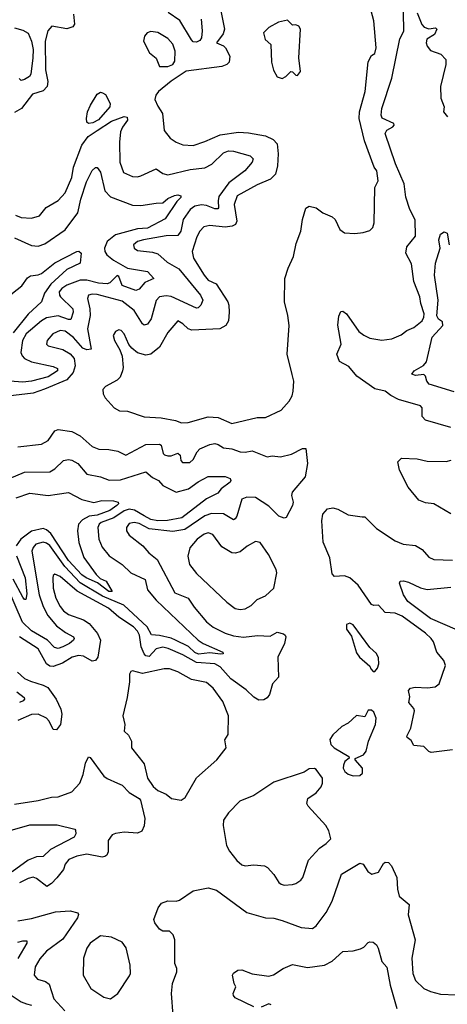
# Model space of a CAD drawing. Extents: x 1468344 to 1613994, y 525695 to 643861.
# Tile 304 of 427: x 1547976 to 1550514, y 614422 to 620272. Entities that reach past the tile are written whole.
import ezdxf

# ---------------------------------------------------------------- set-up
doc = ezdxf.new("R2010")
doc.units = 0

msp = doc.modelspace()

# ---------------------------------------------------------------- linework, layer by layer
at = {"layer": '0CON10XD'}
for points in [[(1549169.2, 620325), (1549191.1, 620215), (1549182.8, 620187.2), (1549144.4, 620135), (1549185, 620116.5), (1549197.1, 620105), (1549223.1, 620055), (1549220, 620020), (1549205.8, 620005), (1549176.2, 619993.8), (1548965, 619965.3), (1548875, 619907.6), (1548798.8, 619845), (1548784.5, 619824.5), (1548777.9, 619797.9), (1548795, 619758), (1548824.4, 619715), (1548834.3, 619614.3), (1548869.1, 619569.1), (1548904.5, 619544.5), (1548945, 619528.1), (1549005, 619525.5), (1549075, 619548.4), (1549165, 619588.2), (1549275, 619603.5), (1549335, 619600.7), (1549435, 619582.5), (1549481.2, 619561.2), (1549504.1, 619534.1), (1549511.1, 619475), (1549506, 619404), (1549494.5, 619355), (1549465, 619324.6), (1549385, 619291.2), (1549267.5, 619225), (1549248.9, 619175), (1549263.9, 619075), (1549256.8, 619055), (1549236.7, 619045), (1549195, 619040), (1549105, 619050), (1549069.5, 619040.5), (1549045.5, 619015), (1549028, 618982), (1548999.1, 618895), (1549007.5, 618855), (1549070.7, 618755), (1549095, 618725.4), (1549142.9, 618702.9), (1549210.8, 618595), (1549218.2, 618575), (1549220, 618535), (1549215, 618483.3), (1549198.6, 618455), (1549164.7, 618435.2), (1548997.7, 618427.7), (1548975.3, 618435.3), (1548945, 618465.6), (1548915, 618482), (1548855, 618414.3), (1548805, 618325.7), (1548755, 618285.6), (1548725, 618278.1), (1548675, 618291.9), (1548640.9, 618320.9), (1548623.1, 618343.1), (1548595, 618406.2), (1548578.8, 618425), (1548565, 618429.2), (1548545, 618420), (1548530.8, 618395), (1548538.1, 618365), (1548570.7, 618310.7), (1548583.8, 618273.8), (1548590, 618205), (1548585.8, 618185), (1548571.2, 618148.8), (1548555, 618130), (1548485, 618092.5), (1548470, 618075), (1548471.7, 618048.3), (1548482.5, 618025), (1548536.1, 617966.1), (1548567.7, 617947.7), (1548615, 617945.7), (1548715, 617912.9), (1548815, 617907.1), (1548900.9, 617890.9), (1548936.1, 617876.1), (1548975, 617878), (1549095, 617913.3), (1549155, 617908.6), (1549235, 617871.9), (1549385, 617908.6), (1549435, 617909.2), (1549527.6, 617952.4), (1549575.5, 618004.5), (1549593.2, 618036.8), (1549600, 618065), (1549603.6, 618125), (1549594, 618164), (1549563.8, 618285), (1549574.6, 618454.6), (1549567.9, 618515), (1549547.8, 618595), (1549550.8, 618735), (1549569.2, 618795), (1549601.5, 618865), (1549618.1, 618941.9), (1549645.8, 619015), (1549654.4, 619085), (1549675, 619152.5), (1549695, 619163.3), (1549735, 619153.8), (1549775, 619124.5), (1549831.1, 619101.1), (1549848.1, 619085), (1549876.9, 619025), (1549905, 619005.6), (1549965, 619001.5), (1550015, 619007.1), (1550055, 619020), (1550072.4, 619037.6), (1550081.1, 619065), (1550084.2, 619275), (1550103.3, 619315), (1550096.7, 619375), (1550080, 619395), (1550022.6, 619552.6), (1549990.3, 619685), (1549992.4, 619725), (1550026.6, 619845), (1550045, 620021.2), (1550065, 620058.8), (1550085, 620071.2), (1550091.8, 620105), (1550077.8, 620265), (1550055.3, 620355)], [(1549052.7, 620275), (1549060, 620205), (1549055.4, 620165), (1549045, 620149.4), (1549025, 620138.9), (1549005, 620140.6), (1548995, 620153.1), (1548926.8, 620266.8), (1548858, 620315)], [(1550535, 617848.6), (1550385, 617892), (1550365.8, 617915), (1550364.4, 617965), (1550355, 617978.5), (1550225, 618014.8), (1550178.3, 618038.3), (1550145, 618064.1), (1550085, 618079.4), (1549976.5, 618155), (1549930.8, 618210.8), (1549875, 618241.2), (1549859.2, 618285), (1549883.8, 618345), (1549863.8, 618456.2), (1549869.7, 618510.3), (1549882, 618538), (1549895, 618540), (1549915, 618524), (1549988.9, 618418.9), (1550018.4, 618398.4), (1550055, 618380.5), (1550125, 618367.8), (1550185, 618375.7), (1550241.2, 618398.8), (1550273.8, 618425), (1550315, 618444), (1550365, 618483.1), (1550375.8, 618505), (1550376.4, 618525), (1550356.4, 618586.4), (1550351.3, 618625), (1550316.6, 618716.6), (1550301.4, 618821.4), (1550268.8, 618885), (1550275, 618922.9), (1550325.9, 618985), (1550323.6, 619083.6), (1550291.1, 619145), (1550267.7, 619217.7), (1550257.4, 619297.4), (1550206.9, 619415), (1550145.8, 619595), (1550155.4, 619615), (1550190.8, 619635), (1550199.2, 619645), (1550196.2, 619655), (1550127.1, 619687.1), (1550121.7, 619705), (1550125.2, 619744.8), (1550185.6, 619925), (1550231.7, 620158.3), (1550255.6, 620204.4), (1550254, 620316)], [(1550335, 620312), (1550364.1, 620244.1), (1550377.1, 620227.1), (1550405, 620217.1), (1550444.4, 620224.4), (1550452.5, 620215), (1550438.1, 620185), (1550393, 620157), (1550388.1, 620135), (1550394.6, 620114.6), (1550415, 620090), (1550477, 620067), (1550505.5, 620035.5), (1550505.6, 620005), (1550473.9, 619876.1), (1550476.7, 619805), (1550495.7, 619755), (1550491.2, 619725), (1550515.8, 619695)], [(1548294.4, 620304.4), (1548301.8, 620245), (1548291.1, 620228.9), (1548255, 620217.9), (1548165.7, 620234.3), (1548142.9, 620205), (1548127.1, 620145), (1548129.3, 619975), (1548143.2, 619905), (1548137.9, 619875), (1548115, 619850), (1548051.3, 619828.7), (1547986.4, 619743.6), (1547945, 619721.3)], [(1549535, 619923.3), (1549556.1, 619933.9), (1549585, 619963.3), (1549595, 619962.5), (1549615, 619942.5), (1549625, 619940), (1549642.5, 619965), (1549632.5, 620045), (1549643.3, 620215), (1549633.6, 620233.6), (1549615, 620242.5), (1549595, 620240), (1549565, 620268.6), (1549512.4, 620257.6), (1549454, 620225), (1549423.3, 620195), (1549433.3, 620155), (1549466.7, 620125), (1549470.5, 620020.5), (1549482.3, 619972.3), (1549505, 619932.5), (1549535, 619923.3)], [(1547945, 620223.7), (1547995, 620209.3), (1548025, 620191.4), (1548046.2, 620145), (1548054.8, 620095), (1548053.8, 620045), (1548042.2, 619947.8), (1548032.9, 619935), (1548005, 619917.5), (1547985, 619911.4), (1547972.9, 619922.9)], [(1548855, 619994.1), (1548884.4, 620005), (1548896.6, 620025), (1548898.5, 620085), (1548885, 620126), (1548855, 620160.8), (1548795, 620195.8), (1548755, 620202.9), (1548733.3, 620195), (1548717.5, 620175), (1548710, 620145), (1548746, 620075), (1548785, 620044), (1548805, 619994.3), (1548855, 619994.1)], [(1548385, 619654.6), (1548374.2, 619664.2), (1548372.6, 619685), (1548378.8, 619725), (1548396.2, 619765), (1548435, 619830), (1548455, 619841.2), (1548467.7, 619837.7), (1548485, 619826.7), (1548512.9, 619775), (1548511.2, 619755), (1548442.7, 619677.3), (1548409.9, 619660.1), (1548385, 619654.6)], [(1547951.3, 619111.3), (1547985, 619096.2), (1548045, 619093.5), (1548093.6, 619106.4), (1548133.4, 619156.6), (1548205, 619198.1), (1548245, 619244.3), (1548284.7, 619335), (1548295.3, 619395), (1548344.3, 619525.7), (1548381.2, 619578.8), (1548435, 619614.5), (1548520.9, 619669.1), (1548595, 619697.7), (1548613.3, 619693.3), (1548615.6, 619675), (1548586.4, 619633.6), (1548574.6, 619605), (1548568, 619545), (1548570.6, 619425), (1548592.9, 619365), (1548645, 619340), (1548675, 619337.8), (1548695, 619343.5), (1548785, 619386.2), (1548825, 619357.7), (1548855, 619351.1), (1548988, 619382), (1549075, 619392), (1549115.8, 619414.2), (1549185, 619480.4), (1549215, 619492.9), (1549245, 619491.8), (1549343.9, 619463.9), (1549361.9, 619445), (1549355.6, 619425), (1549312.1, 619375), (1549218.1, 619301.9), (1549158.3, 619221.7), (1549153.3, 619195), (1549156.9, 619155), (1549151.1, 619148.9), (1549135, 619148.2), (1549085, 619168), (1549055, 619172.4), (1549015, 619163.7), (1548987.3, 619145), (1548947.1, 619085), (1548932.5, 619015), (1548915, 618990.3), (1548845, 618987.6), (1548710, 618965), (1548675, 618954.5), (1548651.4, 618935), (1548655.8, 618915), (1548675, 618901.1), (1548765, 618890.8), (1548795, 618880.4), (1548850.5, 618830.5), (1548920.8, 618790.8), (1549049.2, 618635), (1549063.5, 618605), (1549051.4, 618575), (1549035, 618560), (1549025, 618558.9), (1548875, 618626.8), (1548845, 618631.2), (1548805.3, 618624.7), (1548785, 618604.2), (1548755.5, 618495.5), (1548735, 618462.9), (1548715, 618457.1), (1548705, 618464.3), (1548655, 618544.6), (1548585, 618599.8), (1548435, 618638.6), (1548405, 618641.2), (1548383.9, 618636.1), (1548377.5, 618615), (1548391.9, 618555), (1548394.7, 618515), (1548377.5, 618435), (1548400.6, 618315), (1548375, 618310), (1548349.6, 618319.6), (1548295, 618384.7), (1548245, 618421.4), (1548215, 618424.6), (1548172.9, 618405), (1548139.2, 618365), (1548134.2, 618344.2), (1548145, 618334.2), (1548232.4, 618312.4), (1548275, 618287.3), (1548298.6, 618258.6), (1548305.7, 618215), (1548292.4, 618175), (1548255, 618131.4), (1548123, 618077), (1548055, 618052.7), (1547905, 618035.4)], [(1547945, 618976.7), (1548045, 618931.2), (1548085, 618925.5), (1548125, 618940.4), (1548246.2, 619023.8), (1548320.8, 619125), (1548338.4, 619205), (1548372.2, 619307.8), (1548405, 619376), (1548425, 619393.3), (1548435, 619393.3), (1548455, 619366.7), (1548481.5, 619255), (1548515, 619218.8), (1548645, 619170.4), (1548695, 619168.8), (1548785, 619181.9), (1548825, 619183.3), (1548855, 619208.9), (1548895, 619227.5), (1548915, 619230.6), (1548933.3, 619225), (1548932, 619215), (1548908.9, 619191.1), (1548840.3, 619089.7), (1548735, 619033), (1548675, 619029.1), (1548545, 618993.8), (1548494.9, 618955.1), (1548480, 618915), (1548481.8, 618895), (1548493.1, 618875), (1548532.3, 618842.3), (1548616.2, 618796.2), (1548735, 618776.1), (1548772.5, 618735), (1548718.5, 618711.5), (1548685, 618671.5), (1548665, 618663.8), (1548585, 618693.5), (1548565, 618746.7), (1548555, 618752.5), (1548511.7, 618708.3), (1548495, 618701.8), (1548444, 618706), (1548375, 618724.6), (1548335, 618724.2), (1548255, 618695.2), (1548225.3, 618675), (1548210.8, 618655), (1548211.6, 618635), (1548218.7, 618625), (1548290.8, 618555), (1548294.1, 618535), (1548278.4, 618491.6), (1548265, 618491.1), (1548205, 618512.7), (1548135, 618501.4), (1548105, 618482.6), (1548015, 618405.3), (1547991.6, 618365), (1547982.3, 618295), (1547989.7, 618275), (1548005, 618258.4), (1548045, 618239.4), (1548175, 618212.4), (1548199.5, 618199.5), (1548200.9, 618185), (1548145, 618149.6), (1548046.5, 618123.5), (1547995, 618118.9), (1547865, 618129)], [(1550555, 618061.5), (1550406.8, 618106.8), (1550392, 618125), (1550386, 618155), (1550374.4, 618164.4), (1550325, 618158.7), (1550304.5, 618165), (1550317.3, 618185), (1550372.4, 618217.6), (1550391.2, 618238.8), (1550424.3, 618385), (1550488.9, 618455), (1550485, 618476.9), (1550462.6, 618492.6), (1550452.7, 618512.7), (1550461.2, 618605), (1550438.1, 618755), (1550444.4, 618825), (1550472.5, 618915), (1550464.4, 618965), (1550475, 618998), (1550495, 619012.5), (1550512.9, 619002.9), (1550526.2, 618935)], [(1547895, 618616.5), (1547988.7, 618691.3), (1548022.5, 618737.5), (1548040.7, 618749.3), (1548084.6, 618755.4), (1548105, 618764.4), (1548185, 618828.1), (1548315, 618894.5), (1548326.2, 618896.2), (1548340.4, 618885), (1548334.6, 618825.4), (1548255, 618788.2), (1548159.7, 618700.3), (1548122.2, 618647.8), (1548104.7, 618595.3), (1548026.8, 618523.2), (1547937.6, 618412.4)], [(1547964.6, 617734.6), (1548105, 617750), (1548145, 617771.9), (1548185, 617830), (1548205, 617837.8), (1548285, 617825.4), (1548335, 617799.2), (1548405, 617737.1), (1548445, 617720.5), (1548505, 617718.7), (1548558.2, 617708.2), (1548605, 617685.6), (1548725, 617748), (1548805, 617750.9), (1548815, 617743.8), (1548827.3, 617695), (1548835, 617686.5), (1548855, 617680.8), (1548875, 617680.4), (1548915, 617696.5), (1548927.9, 617685), (1548933.2, 617653.2), (1548941.7, 617641.7), (1548985, 617641.1), (1549005, 617658.6), (1549028.8, 617705), (1549045, 617722.7), (1549105, 617748.2), (1549133.4, 617753.4), (1549155, 617747.9), (1549185, 617729.1), (1549235, 617723.2), (1549285.3, 617705.3), (1549315, 617702.8), (1549355, 617711.2), (1549445, 617675.5), (1549475, 617680.9), (1549525, 617675.5), (1549588.8, 617691.2), (1549655, 617724), (1549673.6, 617723.6), (1549684.4, 617635), (1549670, 617555), (1549594, 617465), (1549590, 617445), (1549599.2, 617405), (1549595.7, 617385), (1549557.5, 617315), (1549545, 617310), (1549515, 617321.4), (1549455, 617381.2), (1549375, 617433.8), (1549325, 617434.6), (1549295, 617422.5), (1549265, 617322.9), (1549255, 617305.6), (1549245, 617300.9), (1549185, 617335.9), (1549115, 617337.4), (1549075.4, 617325), (1548956.5, 617243.5), (1548885, 617230.6), (1548745, 617246.3), (1548685, 617278.6), (1548654.7, 617285.3), (1548625, 617278.1), (1548609.4, 617255), (1548609.4, 617235), (1548625, 617209.2), (1548706.8, 617146.8), (1548743.3, 617105), (1548791.5, 617065), (1548896.4, 616866.4), (1548976.4, 616835), (1549012.1, 616782.1), (1549084.6, 616695), (1549125, 616662), (1549195, 616626.5), (1549245, 616611.6), (1549305, 616604.1), (1549387.6, 616612.4), (1549461.8, 616608.2), (1549505, 616632.9), (1549542.9, 616622.9), (1549552, 616615), (1549555.5, 616604.5), (1549547.5, 616565), (1549507.7, 616485), (1549511.4, 616365), (1549475.8, 616325), (1549458.3, 616261.7), (1549445, 616243.3), (1549425, 616231.2), (1549395, 616229.2), (1549365, 616245.8), (1549321, 616291), (1549229.3, 616355), (1549165, 616426.8), (1549135, 616444), (1549025, 616452.8), (1548945, 616497.9), (1548857.8, 616535), (1548825, 616543), (1548786.8, 616533.2), (1548745, 616488.1), (1548725, 616491.7), (1548713.7, 616505), (1548697.2, 616545), (1548687.2, 616615), (1548675, 616639.3), (1548651.8, 616665), (1548565, 616721.8), (1548503.1, 616775), (1548317, 616877), (1548215, 616964.5), (1548185, 616978.1), (1548175, 616968.8), (1548171.8, 616955), (1548174.1, 616895), (1548189.7, 616835), (1548215, 616784.5), (1548235, 616759.2), (1548265, 616737.3), (1548355, 616706.6), (1548388.2, 616685), (1548437.5, 616625), (1548454.7, 616585), (1548439.4, 616485), (1548425, 616464.6), (1548405, 616461.6), (1548355, 616489.4), (1548325, 616494.7), (1548286.7, 616485), (1548229.2, 616449.2), (1548175, 616428.9), (1548155, 616431.9), (1548135.2, 616445.2), (1548084.5, 616534.5), (1547974.5, 616604.5)], [(1547915, 617546.2), (1548005, 617584.6), (1548155, 617585.5), (1548185, 617602.7), (1548235, 617653.3), (1548265, 617658.9), (1548286, 617654), (1548321.4, 617635), (1548375, 617572.7), (1548455, 617556.2), (1548506.4, 617536.4), (1548575, 617537.5), (1548725.5, 617585.5), (1548765, 617552.5), (1548800, 617535), (1548824.6, 617504.6), (1548905, 617465.3), (1548978.1, 617485), (1549035, 617525.3), (1549095, 617556.9), (1549195, 617557.8), (1549225, 617545.7), (1549230, 617535), (1549225.7, 617525), (1549171.2, 617485), (1549151.7, 617458.3), (1549085, 617425.3), (1548938.3, 617311.7), (1548853.8, 617296.2), (1548795, 617293.8), (1548755, 617301.6), (1548715.1, 617325.1), (1548657.7, 617357.7), (1548625, 617363.1), (1548595, 617353.4), (1548535, 617312.1), (1548459.3, 617285), (1548446.8, 617275), (1548438.9, 617255), (1548445.4, 617185), (1548465, 617137.1), (1548507.3, 617087.3), (1548584.4, 617035), (1548635, 616984.6), (1548721.1, 616945), (1548734.7, 616885), (1548785, 616823.1), (1549035.8, 616585.8), (1549064.2, 616565), (1549182.5, 616515), (1549183.8, 616505), (1549168.3, 616501.7), (1549105, 616510.4), (1549037.5, 616502.5), (1549015, 616513), (1548977.2, 616547.2), (1548900, 616585), (1548875, 616597.5), (1548805, 616613.9), (1548758, 616618), (1548732, 616665), (1548593.4, 616793.4), (1548467.2, 616847.2), (1548335.4, 616925.4), (1548243.9, 617023.9), (1548155, 617148), (1548135, 617161.9), (1548115, 617166.8), (1548071.5, 617155), (1548055, 617135.7), (1548048.4, 617115), (1548091.5, 616855), (1548115, 616785.5), (1548142, 616732), (1548195, 616670.8), (1548248.1, 616631.9), (1548295.6, 616605), (1548299.4, 616595), (1548294.4, 616585), (1548270.9, 616565), (1548231.9, 616545), (1548205, 616536.8), (1548181.6, 616541.6), (1548140.8, 616585), (1548045, 616640.9), (1547992.3, 616692.3), (1547898.4, 616908.4)], [(1550535, 617335.5), (1550435, 617395.3), (1550385, 617402), (1550345, 617418), (1550282.2, 617495), (1550230, 617595), (1550220.8, 617645), (1550243.3, 617666.7), (1550335, 617662.2), (1550395, 617648.5), (1550507.6, 617647.6), (1550538, 617655)], [(1547955, 617430.5), (1548035, 617458.4), (1548145, 617445.9), (1548197.3, 617452.7), (1548265, 617461.9), (1548345, 617420.9), (1548415, 617402.5), (1548463.8, 617416.2), (1548532.8, 617412.8), (1548560, 617405), (1548561.4, 617395), (1548553.3, 617385), (1548510, 617355), (1548435, 617327.5), (1548388.8, 617321.2), (1548348.9, 617301.1), (1548325.7, 617275), (1548318.3, 617235), (1548326.7, 617165), (1548357.3, 617077.3), (1548428.9, 616975), (1548452.7, 616952.7), (1548490, 616935), (1548523.8, 616875), (1548504.6, 616875), (1548436.9, 616926.9), (1548370.9, 616955), (1548345, 616974.1), (1548265, 617058.4), (1548159.9, 617219.9), (1548135, 617241), (1548115, 617248.5), (1548045, 617232.5), (1547981.6, 617185), (1547954, 617145)], [(1550545, 615933.2), (1550418.2, 615918.2), (1550405, 615923.3), (1550375, 615953.3), (1550315, 615958.8), (1550300, 615990), (1550276.5, 616006.5), (1550273.6, 616015), (1550298.2, 616061.8), (1550320.4, 616165), (1550315, 616180), (1550285.6, 616215), (1550291.8, 616248.2), (1550283.1, 616286.9), (1550295, 616299.5), (1550322.9, 616307.1), (1550396.9, 616303.1), (1550442.7, 616307.3), (1550467.1, 616325), (1550504.3, 616435), (1550494.4, 616465), (1550451.4, 616515), (1550433.3, 616575), (1550418.9, 616595), (1550385, 616627.5), (1550247.2, 616727.2), (1550205, 616745.3), (1550145, 616750.4), (1550105, 616792.5), (1550078.3, 616791.7), (1550065, 616798.1), (1549985, 616912.5), (1549935, 616955.7), (1549905, 616967.5), (1549845, 616963.8), (1549830.5, 616980.5), (1549817.5, 617075), (1549777.5, 617167.5), (1549768.9, 617295), (1549775.6, 617335), (1549804, 617365), (1549835, 617370.9), (1549865, 617363.6), (1549925, 617329.6), (1550009.1, 617319.1), (1550025, 617318.1), (1550095, 617248.2), (1550205, 617175.5), (1550253.3, 617155), (1550325, 617148.5), (1550364.3, 617125), (1550405, 617078.6), (1550435, 617065.6), (1550545, 617061.4)], [(1549285, 616766.9), (1549315, 616772.5), (1549349.3, 616790.7), (1549385, 616827.1), (1549435, 616848.1), (1549484.2, 616895), (1549502.2, 616985), (1549497.8, 617005), (1549452.9, 617095), (1549402.5, 617165), (1549375, 617171.2), (1549325.7, 617144.3), (1549285, 617110.8), (1549255, 617102.5), (1549235, 617104.4), (1549175, 617140.5), (1549122.5, 617212.5), (1549095, 617222.7), (1549070.6, 617215), (1549029.5, 617185), (1548985.5, 617135), (1548973.3, 617085), (1548984.6, 617034.6), (1549025, 616981.1), (1549205, 616810.6), (1549255.8, 616774.2), (1549285, 616766.9)], [(1547957.3, 617087.3), (1548008.3, 616955), (1548018.9, 616861.1), (1548013, 616827), (1548005, 616828), (1547995, 616840.6), (1547937.1, 616947.1)], [(1550575, 616644.7), (1550415, 616714.2), (1550280.9, 616815), (1550254.3, 616855), (1550231.2, 616925), (1550233.9, 616936.1), (1550255, 616938.8), (1550285, 616930.8), (1550355.4, 616895.4), (1550395, 616885.5), (1550535, 616900)], [(1550085, 616400), (1550100.7, 616419.3), (1550107.1, 616445), (1550105, 616480), (1550095, 616506.7), (1550055, 616542.5), (1549955, 616676.7), (1549935, 616686.7), (1549915, 616677.5), (1549915, 616650), (1549945, 616610), (1549975, 616510), (1549992.5, 616485), (1550055, 616430), (1550060, 616415), (1550075, 616400), (1550085, 616400)], [(1547962.5, 616395), (1548005, 616357.6), (1548039.1, 616340.9), (1548115, 616318.8), (1548143.2, 616303.2), (1548192.8, 616235), (1548220.2, 616175), (1548226.4, 616145), (1548217.3, 616085), (1548195, 616052.5), (1548174.7, 616054.7), (1548150.8, 616105), (1548135, 616122.8), (1548085, 616145.7), (1548045, 616143.5), (1547965, 616107.6)], [(1548935, 615633.8), (1548958.8, 615651.2), (1549025, 615766.7), (1549145.9, 615874.1), (1549201.2, 615945), (1549193.6, 615993.6), (1549214.2, 616025), (1549215.8, 616135), (1549181.5, 616221.5), (1549125, 616300), (1549084.3, 616334.3), (1548995, 616352.2), (1548915, 616396.5), (1548865, 616415.4), (1548832.5, 616415), (1548705, 616386.9), (1548645, 616402.5), (1548635, 616400), (1548627, 616383), (1548628.3, 616338.3), (1548614.3, 616245), (1548588.1, 616135), (1548600, 616085), (1548595.7, 616045), (1548620.8, 616020.7), (1548638.6, 615985), (1548640, 615945), (1548715, 615850), (1548734.5, 615765), (1548768.1, 615715), (1548795, 615691.4), (1548845, 615670), (1548877.5, 615645), (1548935, 615633.8)], [(1547959.4, 616279.4), (1548002.5, 616245), (1548004.2, 616235), (1547995.7, 616225), (1547975, 616215.6)], [(1549955, 615778.6), (1549995, 615782), (1550011.2, 615795), (1550010, 615825), (1549967.5, 615875), (1549968.3, 615881.7), (1550017.5, 615905), (1550033.6, 615926.4), (1550047.5, 615985), (1550087.5, 616085), (1550091.7, 616121.7), (1550078.3, 616158.3), (1550065, 616170), (1550045, 616170), (1550025, 616130), (1549975, 616137.5), (1549925, 616092.5), (1549888.3, 616071.7), (1549835, 616022.5), (1549817.5, 615995), (1549822.5, 615965), (1549843.3, 615945), (1549930, 615895), (1549932.5, 615885), (1549906.1, 615863.9), (1549897.3, 615842.7), (1549897.1, 615825), (1549905.8, 615805), (1549925, 615788.6), (1549955, 615778.6)], [(1547945, 615610), (1548085, 615632.3), (1548165, 615653.3), (1548205, 615654.5), (1548285, 615683.3), (1548333.3, 615735), (1548352.1, 615787.9), (1548365.8, 615854.2), (1548385, 615892), (1548395, 615888), (1548475, 615776.9), (1548495, 615762.5), (1548556.6, 615736.6), (1548585, 615723.3), (1548625, 615680.4), (1548684.5, 615645), (1548692.1, 615635), (1548718.9, 615525), (1548715, 615482.5), (1548700.3, 615449.7), (1548675, 615439.5), (1548595, 615445.4), (1548545, 615437.1), (1548525, 615427.8), (1548501.5, 615395), (1548501.8, 615328.2), (1548492.3, 615307.7), (1548480.9, 615299.1), (1548465, 615296.7), (1548375, 615314.1), (1548315, 615301.3), (1548267.5, 615282.5), (1548246.4, 615255), (1548235, 615222.9), (1548196.4, 615173.6), (1548165, 615140), (1548137.7, 615122.3), (1548075, 615170), (1548055, 615176.7), (1548025, 615169.3), (1547975, 615142.7)], [(1549545, 615130), (1549595, 615134), (1549615, 615138.8), (1549645, 615160), (1549655.8, 615175), (1549691.3, 615278.7), (1549755, 615350), (1549795, 615376.7), (1549822.5, 615405), (1549811.7, 615451.7), (1549792.5, 615485), (1549688.3, 615598.3), (1549680, 615615), (1549686.7, 615645), (1549735, 615678.8), (1549765, 615713.8), (1549774, 615735), (1549773.8, 615765), (1549735, 615817.5), (1549725, 615822.5), (1549695, 615820), (1549665, 615801.2), (1549485, 615742), (1549365, 615663.3), (1549281.7, 615628.3), (1549215, 615560), (1549186.2, 615515), (1549182.9, 615485), (1549204.4, 615364.4), (1549221.3, 615331.3), (1549265, 615276.2), (1549295, 615251.2), (1549315, 615244), (1549365, 615251.2), (1549430, 615245), (1549447.5, 615235), (1549485, 615192.5), (1549513.3, 615145), (1549527.5, 615135), (1549545, 615130)], [(1547905, 615451.2), (1548035, 615488), (1548198.3, 615488.3), (1548302.5, 615462.5), (1548307, 615457), (1548308.8, 615435), (1548298.8, 615415), (1548157.8, 615342.2), (1548115, 615299.4), (1548075, 615298), (1548025, 615279.1), (1547931.7, 615208.3)], [(1548886, 614356), (1548876.2, 614485), (1548883.3, 614545), (1548909.2, 614615), (1548908, 614635), (1548895.8, 614665), (1548897.5, 614805), (1548886.2, 614835), (1548865, 614856.2), (1548825, 614856.2), (1548805, 614868.8), (1548778, 614905), (1548772.9, 614925), (1548797.5, 614995), (1548817, 615023), (1548855, 615037.5), (1548905, 615034.2), (1548925, 615040), (1549005, 615095.6), (1549095, 615114.4), (1549145, 615100), (1549325, 614967.5), (1549435, 614935.6), (1549485, 614933.1), (1549535, 614920.6), (1549647.4, 614877.4), (1549715, 614872.7), (1549735, 614887.1), (1549795, 614967.5), (1549830, 615035), (1549886, 615195), (1549995, 615260.8), (1550015, 615253.8), (1550041.7, 615211.7), (1550065.9, 615195.9), (1550105, 615206.9), (1550135, 615258.6), (1550145.9, 615265.9), (1550165, 615264.3), (1550182.5, 615245), (1550215.6, 615175.6), (1550218.2, 615105), (1550228.8, 615065), (1550287.8, 615015), (1550282.9, 614952.9), (1550324.4, 614805), (1550303.6, 614695), (1550310.5, 614605), (1550325, 614563.8), (1550375, 614515.7), (1550415, 614497.5), (1550475, 614482.5), (1550567.6, 614477.6)], [(1547965, 614918.2), (1548045, 614931.5), (1548188.1, 614971.9), (1548275, 614977.9), (1548320.8, 614965), (1548324.4, 614955), (1548317.9, 614935), (1548231.9, 614808.1), (1548135, 614736.7), (1548095, 614691.4), (1548067.5, 614645), (1548061.4, 614595), (1548081.3, 614571.3), (1548127.9, 614557.9), (1548150.9, 614540.9), (1548177.5, 614455), (1548242.9, 614382.9)], [(1548515, 614454.2), (1548557.5, 614485), (1548628.3, 614591.7), (1548633.1, 614605), (1548630.9, 614655), (1548607.4, 614757.4), (1548585, 614790.6), (1548520.7, 614820.7), (1548455, 614827.9), (1548395, 614785.8), (1548374.4, 614755), (1548354.5, 614695), (1548353.3, 614595), (1548397.5, 614515), (1548475, 614464.3), (1548515, 614454.2)], [(1547965, 614790.4), (1547995, 614799.2), (1548018.5, 614798.5), (1548018.5, 614785), (1547965.1, 614694.9)], [(1549365, 614406.4), (1549255, 614461.2), (1549244.1, 614474.1), (1549243.3, 614485), (1549258.8, 614525), (1549248.8, 614545), (1549240, 614595), (1549245, 614607.5), (1549270, 614625), (1549295, 614626.7), (1549355, 614602.5), (1549455, 614588.9), (1549483.4, 614596.6), (1549540, 614635), (1549595, 614658), (1549685, 614641.1), (1549785, 614654.2), (1549831.7, 614678.3), (1549895, 614736.2), (1549955, 614740), (1549998.8, 614751.2), (1550018.6, 614761.4), (1550045, 614788.8), (1550055, 614793.8), (1550075, 614791.2), (1550094.2, 614774.2), (1550104, 614755), (1550126.4, 614676.4), (1550155, 614642.5), (1550175.9, 614535), (1550215, 614396)], [(1547894.4, 614495), (1547985, 614435.9), (1548015.3, 614424.7), (1548045, 614417.5)], [(1549469.5, 614419.5), (1549455, 614423.8), (1549410, 614405)]]:
    msp.add_lwpolyline(points, dxfattribs=at)

doc.saveas('drawing.dxf')
